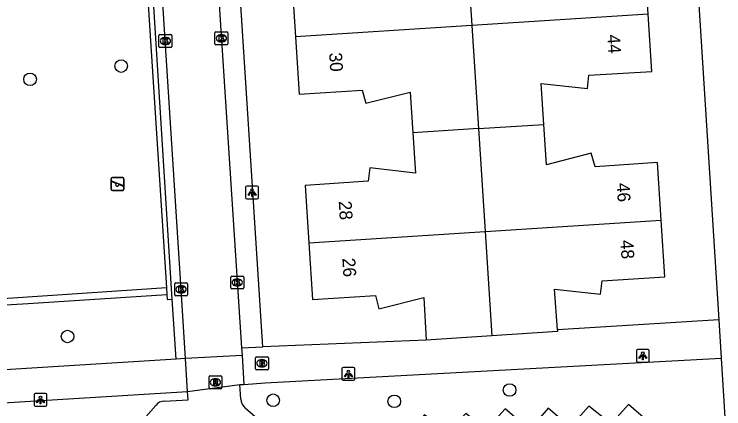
# Model space of a CAD drawing. Extents: x 159689 to 160786, y 387323 to 388339.
# Drawn here: x 160408 to 160463.2, y 387921.8 to 387952.4 of the extents above; entities that cross this region are included whole.
import ezdxf

# ---------------------------------------------------------------- set-up
doc = ezdxf.new("R2010")
doc.units = 0
for name, color, linetype in [('IMGEO_Boom', 7, 'Continuous'), ('IMGEO_Brandkraan', 7, 'Continuous'), ('IMGEO_Groenvoorziening', 7, 'Continuous'), ('IMGEO_Hek', 7, 'Continuous'), ('IMGEO_Kolk', 7, 'Continuous'), ('IMGEO_Lichtpunt', 7, 'Continuous'), ('IMGEO_Pand', 7, 'Continuous'), ('IMGEO_Pand_nummerreeks', 7, 'Continuous'), ('IMGEO_Rijbaan_lokaal_open', 7, 'Continuous'), ('IMGEO_Rioolput', 7, 'Continuous'), ('IMGEO_Speelvoorziening', 7, 'Continuous'), ('IMGEO_Voetpad_open', 7, 'Continuous')]:
    doc.layers.add(name, color=color, linetype=linetype)

msp = doc.modelspace()

# ---------------------------------------------------------------- linework, layer by layer
at = {"layer": 'IMGEO_Boom'}
for centre in [(160416.347, 387948.393), (160409.267, 387947.362), (160412.179, 387927.369), (160446.552, 387923.21), (160428.166, 387922.415), (160437.582, 387922.332)]:
    msp.add_circle(centre, 0.489, dxfattribs=at)
at = {"layer": 'IMGEO_Brandkraan'}
for p, q in [((160426.794, 387924.867), (160426.794, 387925.719)), ((160426.869, 387925.793), (160427.721, 387925.793)), ((160427.282, 387925.573), (160427.307, 387925.573)), ((160427.795, 387925.719), (160427.795, 387924.867)), ((160427.721, 387924.793), (160426.869, 387924.793)), ((160427.305, 387925.013), (160427.28, 387925.013))]:
    msp.add_line(p, q, dxfattribs=at)
for points in [[(160426.794, 387924.867), (160426.794, 387925.719)], [(160426.869, 387925.793), (160427.721, 387925.793)], [(160427.142, 387925.493), (160427.142, 387925.093), (160427.355, 387925.093)], [(160427.373, 387925.493), (160427.142, 387925.493)], [(160427.321, 387925.412), (160427.267, 387925.412), (160427.267, 387925.336)], [(160427.267, 387925.336), (160427.32, 387925.336)], [(160427.795, 387925.719), (160427.795, 387924.867)], [(160427.721, 387924.793), (160426.869, 387924.793)], [(160427.329, 387925.26), (160427.267, 387925.26), (160427.267, 387925.179)], [(160427.267, 387925.179), (160427.329, 387925.179)]]:
    msp.add_lwpolyline(points, dxfattribs=at)
for centre, radius, start, end in [((160426.871, 387925.717), 0.0765, 91.552, 178.448), ((160426.871, 387925.717), 0.0765, 91.552, 178.448), ((160427.322, 387925.374), 0.0379, 267.8285, 90.9355), ((160427.377, 387925.348), 0.145, 59.4692, 91.5367), ((160427.402, 387925.395), 0.0922, 285.5137, 58.1501), ((160427.407, 387925.203), 0.105, 301.3115, 78.989), ((160427.719, 387925.717), 0.0765, 1.552, 88.448), ((160427.719, 387925.717), 0.0765, 1.552, 88.448), ((160426.871, 387924.869), 0.0765, 181.552, 268.448), ((160426.871, 387924.869), 0.0765, 181.552, 268.448), ((160427.33, 387925.219), 0.0404, 269.8759, 90.5077), ((160427.361, 387925.344), 0.251, 268.6676, 293.5347), ((160427.719, 387924.869), 0.0765, 271.552, 358.448), ((160427.719, 387924.869), 0.0765, 271.552, 358.448)]:
    msp.add_arc(centre, radius, start, end, dxfattribs=at)
for centre, major_axis, ratio, start_param, end_param in [((160427.281, 387925.293), (-0.387, 0.002), 0.722429, 4.712389, 7.853982), ((160427.306, 387925.293), (-0.39, 0.002), 0.717154, 1.570796, 4.712389)]:
    msp.add_ellipse(centre, major_axis=major_axis, ratio=ratio, start_param=start_param, end_param=end_param, dxfattribs=at)
at = {"layer": 'IMGEO_Groenvoorziening'}
msp.add_lwpolyline([(160419.902, 387930.636), (160419.927, 387930.244), (160420.32, 387930.271)], dxfattribs=at)
at = {"layer": 'IMGEO_Hek'}
for points in [[(160416.823, 387978.395), (160419.868, 387931.157)], [(160419.868, 387931.157), (160417.188, 387930.984), (160394.404, 387929.433)]]:
    msp.add_lwpolyline(points, dxfattribs=at)
at = {"layer": 'IMGEO_Kolk'}
for p, q in [((160419.286, 387949.917), (160419.286, 387950.769)), ((160419.361, 387950.843), (160420.213, 387950.843)), ((160420.287, 387950.769), (160420.287, 387949.917)), ((160423.643, 387950.125), (160423.643, 387950.977)), ((160423.718, 387951.051), (160424.57, 387951.051)), ((160424.131, 387950.831), (160424.156, 387950.831)), ((160424.644, 387950.977), (160424.644, 387950.125)), ((160419.774, 387950.623), (160419.799, 387950.623)), ((160424.154, 387950.271), (160424.129, 387950.271)), ((160420.213, 387949.843), (160419.361, 387949.843)), ((160419.797, 387950.063), (160419.772, 387950.063)), ((160424.57, 387950.051), (160423.718, 387950.051)), ((160424.877, 387931.143), (160424.877, 387931.995)), ((160424.952, 387932.069), (160425.804, 387932.069)), ((160425.878, 387931.995), (160425.878, 387931.143)), ((160420.509, 387930.61), (160420.509, 387931.462)), ((160420.584, 387931.536), (160421.436, 387931.536)), ((160421.51, 387931.462), (160421.51, 387930.61)), ((160425.365, 387931.849), (160425.39, 387931.849)), ((160420.997, 387931.316), (160421.022, 387931.316)), ((160425.804, 387931.069), (160424.952, 387931.069)), ((160425.388, 387931.289), (160425.363, 387931.289)), ((160421.436, 387930.536), (160420.584, 387930.536)), ((160421.02, 387930.756), (160420.995, 387930.756))]:
    msp.add_line(p, q, dxfattribs=at)
for points in [[(160419.286, 387949.917), (160419.286, 387950.769)], [(160419.361, 387950.843), (160420.213, 387950.843)], [(160420.287, 387950.769), (160420.287, 387949.917)], [(160423.643, 387950.125), (160423.643, 387950.977)], [(160423.718, 387951.051), (160424.57, 387951.051)], [(160423.964, 387950.751), (160424.087, 387950.751), (160424.087, 387950.6), (160424.217, 387950.751), (160424.381, 387950.751), (160424.235, 387950.6), (160424.388, 387950.351), (160424.236, 387950.351), (160424.151, 387950.515), (160424.087, 387950.448), (160424.087, 387950.351), (160423.964, 387950.351), (160423.964, 387950.751)], [(160424.644, 387950.977), (160424.644, 387950.125)], [(160419.607, 387950.543), (160419.73, 387950.543), (160419.73, 387950.392), (160419.86, 387950.543), (160420.024, 387950.543), (160419.878, 387950.392), (160420.031, 387950.143), (160419.879, 387950.143), (160419.794, 387950.307), (160419.73, 387950.24), (160419.73, 387950.143), (160419.607, 387950.143), (160419.607, 387950.543)], [(160420.213, 387949.843), (160419.361, 387949.843)], [(160424.57, 387950.051), (160423.718, 387950.051)], [(160424.877, 387931.143), (160424.877, 387931.995)], [(160424.952, 387932.069), (160425.804, 387932.069)], [(160425.878, 387931.995), (160425.878, 387931.143)], [(160420.509, 387930.61), (160420.509, 387931.462)], [(160420.584, 387931.536), (160421.436, 387931.536)], [(160421.51, 387931.462), (160421.51, 387930.61)], [(160425.198, 387931.769), (160425.321, 387931.769), (160425.321, 387931.618), (160425.451, 387931.769), (160425.615, 387931.769), (160425.469, 387931.618), (160425.622, 387931.369), (160425.47, 387931.369), (160425.385, 387931.533), (160425.321, 387931.466), (160425.321, 387931.369), (160425.198, 387931.369), (160425.198, 387931.769)], [(160420.83, 387931.236), (160420.953, 387931.236), (160420.953, 387931.085), (160421.083, 387931.236), (160421.247, 387931.236), (160421.101, 387931.085), (160421.254, 387930.836), (160421.102, 387930.836), (160421.017, 387931), (160420.953, 387930.933), (160420.953, 387930.836), (160420.83, 387930.836), (160420.83, 387931.236)], [(160425.804, 387931.069), (160424.952, 387931.069)], [(160421.436, 387930.536), (160420.584, 387930.536)]]:
    msp.add_lwpolyline(points, dxfattribs=at)
for centre, start, end in [((160419.363, 387950.767), 91.552, 178.448), ((160419.363, 387950.767), 91.552, 178.448), ((160420.211, 387950.767), 1.552, 88.448), ((160420.211, 387950.767), 1.552, 88.448), ((160423.72, 387950.975), 91.552, 178.448), ((160423.72, 387950.975), 91.552, 178.448), ((160424.568, 387950.975), 1.552, 88.448), ((160424.568, 387950.975), 1.552, 88.448), ((160423.72, 387950.127), 181.552, 268.448), ((160423.72, 387950.127), 181.552, 268.448), ((160424.568, 387950.127), 271.552, 358.448), ((160424.568, 387950.127), 271.552, 358.448), ((160419.363, 387949.919), 181.552, 268.448), ((160419.363, 387949.919), 181.552, 268.448), ((160420.211, 387949.919), 271.552, 358.448), ((160420.211, 387949.919), 271.552, 358.448), ((160424.954, 387931.993), 91.552, 178.448), ((160424.954, 387931.993), 91.552, 178.448), ((160425.802, 387931.993), 1.552, 88.448), ((160425.802, 387931.993), 1.552, 88.448), ((160420.586, 387931.46), 91.552, 178.448), ((160420.586, 387931.46), 91.552, 178.448), ((160421.434, 387931.46), 1.552, 88.448), ((160421.434, 387931.46), 1.552, 88.448), ((160424.954, 387931.145), 181.552, 268.448), ((160424.954, 387931.145), 181.552, 268.448), ((160425.802, 387931.145), 271.552, 358.448), ((160425.802, 387931.145), 271.552, 358.448), ((160420.586, 387930.612), 181.552, 268.448), ((160420.586, 387930.612), 181.552, 268.448), ((160421.434, 387930.612), 271.552, 358.448), ((160421.434, 387930.612), 271.552, 358.448)]:
    msp.add_arc(centre, 0.0765, start, end, dxfattribs=at)
for centre, major_axis, ratio, start_param, end_param in [((160424.13, 387950.551), (-0.387, 0.002), 0.722429, 4.712389, 7.853982), ((160424.155, 387950.551), (-0.39, 0.002), 0.717154, 1.570796, 4.712389), ((160419.773, 387950.343), (-0.387, 0.002), 0.722429, 4.712389, 7.853982), ((160419.798, 387950.343), (-0.39, 0.002), 0.717154, 1.570796, 4.712389), ((160425.364, 387931.569), (-0.387, 0.002), 0.722429, 4.712389, 7.853982), ((160425.389, 387931.569), (-0.39, 0.002), 0.717154, 1.570796, 4.712389), ((160420.996, 387931.036), (-0.387, 0.002), 0.722429, 4.712389, 7.853982), ((160421.021, 387931.036), (-0.39, 0.002), 0.717154, 1.570796, 4.712389)]:
    msp.add_ellipse(centre, major_axis=major_axis, ratio=ratio, start_param=start_param, end_param=end_param, dxfattribs=at)
at = {"layer": 'IMGEO_Lichtpunt'}
for p, q in [((160426.025, 387938.968), (160426.025, 387938.161)), ((160426.025, 387938.968), (160426.025, 387938.161)), ((160426.927, 387939.063), (160426.119, 387939.063)), ((160426.927, 387939.063), (160426.119, 387939.063)), ((160427.021, 387938.161), (160427.021, 387938.968)), ((160427.021, 387938.161), (160427.021, 387938.968)), ((160426.119, 387938.067), (160426.927, 387938.067)), ((160426.119, 387938.067), (160426.927, 387938.067)), ((160456.414, 387926.276), (160456.414, 387925.469)), ((160456.414, 387926.276), (160456.414, 387925.469)), ((160457.316, 387926.371), (160456.508, 387926.371)), ((160457.316, 387926.371), (160456.508, 387926.371)), ((160457.41, 387925.469), (160457.41, 387926.276)), ((160457.41, 387925.469), (160457.41, 387926.276)), ((160456.508, 387925.375), (160457.316, 387925.375)), ((160456.508, 387925.375), (160457.316, 387925.375)), ((160433.517, 387924.866), (160433.517, 387924.059)), ((160433.517, 387924.866), (160433.517, 387924.059)), ((160434.419, 387924.961), (160433.611, 387924.961)), ((160434.419, 387924.961), (160433.611, 387924.961)), ((160434.513, 387924.059), (160434.513, 387924.866)), ((160434.513, 387924.059), (160434.513, 387924.866)), ((160433.611, 387923.965), (160434.419, 387923.965)), ((160433.611, 387923.965), (160434.419, 387923.965)), ((160409.574, 387922.849), (160409.574, 387922.042)), ((160409.574, 387922.849), (160409.574, 387922.042)), ((160410.476, 387922.944), (160409.668, 387922.944)), ((160410.476, 387922.944), (160409.668, 387922.944)), ((160410.57, 387922.042), (160410.57, 387922.849)), ((160410.57, 387922.042), (160410.57, 387922.849)), ((160409.668, 387921.948), (160410.476, 387921.948)), ((160409.668, 387921.948), (160410.476, 387921.948))]:
    msp.add_line(p, q, dxfattribs=at)
for points in [[(160426.399, 387938.632), (160426.438, 387938.604), (160426.25, 387938.342), (160426.212, 387938.369), (160426.399, 387938.632)], [(160426.501, 387938.584), (160426.548, 387938.584), (160426.548, 387938.262), (160426.501, 387938.262), (160426.501, 387938.584)], [(160426.611, 387938.604), (160426.649, 387938.631), (160426.836, 387938.369), (160426.797, 387938.341), (160426.611, 387938.604)], [(160456.788, 387925.94), (160456.827, 387925.912), (160456.639, 387925.65), (160456.601, 387925.677), (160456.788, 387925.94)], [(160456.89, 387925.892), (160456.937, 387925.892), (160456.937, 387925.57), (160456.89, 387925.57), (160456.89, 387925.892)], [(160457, 387925.912), (160457.038, 387925.939), (160457.225, 387925.677), (160457.186, 387925.649), (160457, 387925.912)], [(160433.891, 387924.53), (160433.93, 387924.502), (160433.742, 387924.24), (160433.704, 387924.267), (160433.891, 387924.53)], [(160433.993, 387924.482), (160434.04, 387924.482), (160434.04, 387924.16), (160433.993, 387924.16), (160433.993, 387924.482)], [(160434.103, 387924.502), (160434.141, 387924.529), (160434.328, 387924.267), (160434.289, 387924.239), (160434.103, 387924.502)], [(160409.948, 387922.513), (160409.987, 387922.485), (160409.799, 387922.223), (160409.761, 387922.25), (160409.948, 387922.513)], [(160410.05, 387922.465), (160410.097, 387922.465), (160410.097, 387922.143), (160410.05, 387922.143), (160410.05, 387922.465)], [(160410.16, 387922.485), (160410.198, 387922.512), (160410.385, 387922.25), (160410.346, 387922.222), (160410.16, 387922.485)]]:
    msp.add_lwpolyline(points, dxfattribs=at)
for centre in [(160426.524, 387938.766), (160456.913, 387926.074), (160434.016, 387924.664), (160410.073, 387922.647)]:
    msp.add_circle(centre, 0.0994, dxfattribs=at)
for centre, start, end in [((160426.119, 387938.968), 90, 180), ((160426.119, 387938.968), 90, 180), ((160426.927, 387938.968), 0, 90), ((160426.927, 387938.968), 0, 90), ((160426.119, 387938.161), 180, 270), ((160426.119, 387938.161), 180, 270), ((160426.927, 387938.161), 270, 0), ((160426.927, 387938.161), 270, 360), ((160456.508, 387926.276), 90, 180), ((160456.508, 387926.276), 90, 180), ((160457.316, 387926.276), 0, 90), ((160457.316, 387926.276), 0, 90), ((160456.508, 387925.469), 180, 270), ((160456.508, 387925.469), 180, 270), ((160457.316, 387925.469), 270, 0), ((160457.316, 387925.469), 270, 360), ((160433.611, 387924.866), 90, 180), ((160433.611, 387924.866), 90, 180), ((160434.419, 387924.866), 0, 90), ((160434.419, 387924.866), 0, 90), ((160433.611, 387924.059), 180, 270), ((160433.611, 387924.059), 180, 270), ((160434.419, 387924.059), 270, 0), ((160434.419, 387924.059), 270, 360), ((160409.668, 387922.849), 90, 180), ((160409.668, 387922.849), 90, 180), ((160410.476, 387922.849), 0, 90), ((160410.476, 387922.849), 0, 90), ((160409.668, 387922.042), 180, 270), ((160409.668, 387922.042), 180, 270), ((160410.476, 387922.042), 270, 0), ((160410.476, 387922.042), 270, 360)]:
    msp.add_arc(centre, 0.0946, start, end, dxfattribs=at)
at = {"layer": 'IMGEO_Pand'}
for points in [[(160443.101, 387959.532), (160443.616, 387951.534)], [(160457.323, 387952.414), (160457.039, 387956.85), (160452.156, 387956.546), (160451.872, 387957.577), (160448.398, 387956.679), (160448.195, 387959.859)], [(160438.004, 387959.204), (160438.206, 387956.023), (160434.647, 387956.436), (160434.523, 387955.392), (160429.625, 387955.078), (160429.909, 387950.653)], [(160457.323, 387952.414), (160443.616, 387951.534)], [(160449.219, 387943.861), (160449.016, 387947.026), (160452.605, 387946.639), (160452.719, 387947.696), (160457.606, 387947.979), (160457.323, 387952.414)], [(160443.616, 387951.534), (160429.909, 387950.653)], [(160443.616, 387951.534), (160444.133, 387943.534)], [(160429.909, 387950.653), (160430.194, 387946.212), (160435.084, 387946.524), (160435.36, 387945.497), (160438.833, 387946.372), (160439.034, 387943.207)], [(160444.133, 387943.534), (160439.034, 387943.207)], [(160444.133, 387943.534), (160449.219, 387943.861)], [(160444.133, 387943.534), (160444.649, 387935.536)], [(160458.347, 387936.416), (160458.056, 387940.887), (160453.197, 387940.555), (160452.9, 387941.612), (160449.42, 387940.715), (160449.219, 387943.861)], [(160439.034, 387943.207), (160439.234, 387940.057), (160435.672, 387940.478), (160435.543, 387939.441), (160430.66, 387939.121), (160430.942, 387934.655)], [(160444.649, 387935.536), (160458.347, 387936.416)], [(160450.264, 387927.889), (160450.04, 387931.054), (160453.625, 387930.672), (160453.754, 387931.704), (160458.634, 387932.02), (160458.347, 387936.416)], [(160430.942, 387934.655), (160444.649, 387935.536)], [(160444.649, 387935.536), (160445.172, 387927.418)], [(160430.942, 387934.655), (160431.221, 387930.249), (160436.128, 387930.564), (160436.392, 387929.526), (160439.872, 387930.394), (160440.069, 387927.085)], [(160450.264, 387927.889), (160450.274, 387927.751), (160445.172, 387927.418)], [(160445.172, 387927.418), (160440.069, 387927.085)]]:
    msp.add_lwpolyline(points, dxfattribs=at)
at = {"layer": 'IMGEO_Rijbaan_lokaal_open'}
for points in [[(160461.629, 387978.493), (160459.654, 387978.361), (160424.162, 387975.997), (160422.601, 387974.326), (160425.71, 387926.479)], [(160421.351, 387925.654), (160421.01, 387931.036), (160419.134, 387960.566), (160418.278, 387973.93)], [(160425.71, 387926.479), (160425.748, 387925.898)], [(160425.748, 387925.898), (160421.351, 387925.654)], [(160425.748, 387925.898), (160425.894, 387923.651)], [(160421.515, 387923.109), (160421.351, 387925.654)], [(160425.581, 387923.628), (160425.894, 387923.651)], [(160419.695, 387922.334), (160421.556, 387922.451), (160421.515, 387923.109)], [(160421.515, 387923.109), (160425.581, 387923.628)], [(160425.643, 387922.503), (160425.581, 387923.628)], [(160403.033, 387918.475), (160414.927, 387919.745), (160417.272, 387920.011), (160419.044, 387922.016)], [(160461, 387917.571), (160455.797, 387922.096), (160454.45, 387920.576), (160452.708, 387921.963), (160451.271, 387920.332), (160449.56, 387921.789), (160448.103, 387920.129), (160446.211, 387921.755), (160444.753, 387920.154), (160443.142, 387921.392), (160441.655, 387919.861), (160439.943, 387921.278), (160438.526, 387919.648), (160436.764, 387921.075), (160435.326, 387919.403), (160433.614, 387920.9), (160432.167, 387919.23), (160430.456, 387920.627), (160428.993, 387919.189), (160425.978, 387921.801)]]:
    msp.add_lwpolyline(points, dxfattribs=at)
for centre, radius, start, end in [((160419.669, 387921.561), 0.773, 88.0951, 143.974), ((160426.764, 387922.607), 1.126, 185.2965, 225.7252)]:
    msp.add_arc(centre, radius, start, end, dxfattribs=at)
at = {"layer": 'IMGEO_Rioolput'}
for p, q in [((160423.18, 387923.387), (160423.18, 387924.239)), ((160423.255, 387924.313), (160424.107, 387924.313)), ((160424.181, 387924.239), (160424.181, 387923.387)), ((160423.668, 387924.093), (160423.693, 387924.093)), ((160424.107, 387923.313), (160423.255, 387923.313)), ((160423.691, 387923.533), (160423.666, 387923.533))]:
    msp.add_line(p, q, dxfattribs=at)
for points in [[(160423.18, 387923.387), (160423.18, 387924.239)], [(160423.255, 387924.313), (160424.107, 387924.313)], [(160424.181, 387924.239), (160424.181, 387923.387)], [(160423.769, 387924.011), (160423.517, 387924.013), (160423.517, 387923.613)], [(160423.517, 387923.613), (160423.641, 387923.613), (160423.641, 387923.775), (160423.652, 387923.775)], [(160423.695, 387923.932), (160423.641, 387923.932), (160423.641, 387923.851)], [(160423.641, 387923.851), (160423.693, 387923.851)], [(160423.699, 387923.746), (160423.77, 387923.613), (160423.91, 387923.613), (160423.845, 387923.739)], [(160424.107, 387923.313), (160423.255, 387923.313)]]:
    msp.add_lwpolyline(points, dxfattribs=at)
for centre, radius, start, end in [((160423.257, 387924.237), 0.0765, 91.552, 178.448), ((160423.257, 387924.237), 0.0765, 91.552, 178.448), ((160424.105, 387924.237), 0.0765, 1.552, 88.448), ((160424.105, 387924.237), 0.0765, 1.552, 88.448), ((160423.651, 387923.722), 0.0533, 26.0293, 88.6989), ((160423.677, 387924.04), 0.19, 274.7715, 282.9687), ((160423.701, 387923.836), 0.0964, 77.0061, 93.1865), ((160423.715, 387923.893), 0.0378, 276.6634, 79.6772), ((160423.768, 387923.901), 0.109, 350.3612, 89.416), ((160423.766, 387923.901), 0.112, 277.5842, 350.9817), ((160423.75, 387923.686), 0.108, 29.5134, 73.7905), ((160423.257, 387923.389), 0.0765, 181.552, 268.448), ((160423.257, 387923.389), 0.0765, 181.552, 268.448), ((160424.105, 387923.389), 0.0765, 271.552, 358.448), ((160424.105, 387923.389), 0.0765, 271.552, 358.448)]:
    msp.add_arc(centre, radius, start, end, dxfattribs=at)
for centre, major_axis, ratio, start_param, end_param in [((160423.667, 387923.813), (-0.387, 0.002), 0.722429, 4.712389, 7.853982), ((160423.692, 387923.813), (-0.39, 0.002), 0.717154, 1.570796, 4.712389)]:
    msp.add_ellipse(centre, major_axis=major_axis, ratio=ratio, start_param=start_param, end_param=end_param, dxfattribs=at)
at = {"layer": 'IMGEO_Speelvoorziening'}
for p, q in [((160415.676, 387939.729), (160416.466, 387939.729)), ((160416.466, 387939.729), (160415.676, 387939.729)), ((160415.576, 387938.829), (160415.576, 387939.629)), ((160415.576, 387939.629), (160415.576, 387938.829)), ((160415.959, 387939.257), (160415.62, 387939.394)), ((160415.645, 387939.454), (160416.521, 387939.101)), ((160416.497, 387939.041), (160416.157, 387939.178)), ((160416.566, 387939.629), (160416.566, 387938.829)), ((160416.566, 387938.829), (160416.566, 387939.629)), ((160416.466, 387938.729), (160415.676, 387938.729)), ((160415.676, 387938.729), (160416.466, 387938.729))]:
    msp.add_line(p, q, dxfattribs=at)
for centre, radius, start, end in [((160415.676, 387939.629), 0.1, 90, 180), ((160415.676, 387939.629), 0.1, 90, 180), ((160416.466, 387939.629), 0.1, 0, 90), ((160416.466, 387939.629), 0.1, 360, 90), ((160415.633, 387939.424), 0.0327, 68.078, 248.078), ((160416.038, 387939.167), 0.12, 130.9928, 5.1632), ((160416.509, 387939.071), 0.0327, 248.078, 68.078), ((160415.676, 387938.829), 0.1, 180, 270), ((160415.676, 387938.829), 0.1, 180, 270), ((160416.466, 387938.829), 0.1, 270, 0), ((160416.466, 387938.829), 0.1, 270, 0)]:
    msp.add_arc(centre, radius, start, end, dxfattribs=at)
at = {"layer": 'IMGEO_Voetpad_open'}
for points in [[(160416.186, 387988.289), (160416.823, 387978.395), (160419.868, 387931.157), (160419.902, 387930.636)], [(160447.16, 387975.99), (160459.76, 387976.851), (160462.815, 387928.67)], [(160420.32, 387930.271), (160417.442, 387976.226)], [(160427.362, 387926.556), (160424.28, 387974.463), (160436.967, 387975.306)], [(160394.046, 387929.22), (160401.264, 387929.458), (160409.107, 387929.944), (160419.902, 387930.636)], [(160420.612, 387925.606), (160420.32, 387930.271)], [(160462.815, 387928.67), (160450.264, 387927.889)], [(160462.815, 387928.67), (160463.005, 387925.68)], [(160440.069, 387927.085), (160427.362, 387926.556)], [(160425.71, 387926.479), (160427.362, 387926.556)], [(160420.612, 387925.606), (160394.398, 387923.968)], [(160421.351, 387925.654), (160420.612, 387925.606)], [(160425.894, 387923.651), (160427.542, 387923.759), (160463.005, 387925.68)], [(160463.005, 387925.68), (160463.507, 387917.766)], [(160393.693, 387921.393), (160421.515, 387923.109)]]:
    msp.add_lwpolyline(points, dxfattribs=at)

# ---------------------------------------------------------------- texts
at = {"layer": 'IMGEO_Pand_nummerreeks'}
for s, rotation, p in [('44', 273.6571, (160454.138, 387950.812)), ('30', 273.6721, (160432.514, 387949.411)), ('46', 273.7296, (160454.874, 387939.282)), ('28', 273.6181, (160433.263, 387937.884)), ('48', 273.7296, (160455.164, 387934.845)), ('26', 273.6181, (160433.543, 387933.451))]:
    msp.add_text(s, height=1, rotation=rotation, dxfattribs=at).set_placement(p)

doc.saveas('drawing.dxf')
